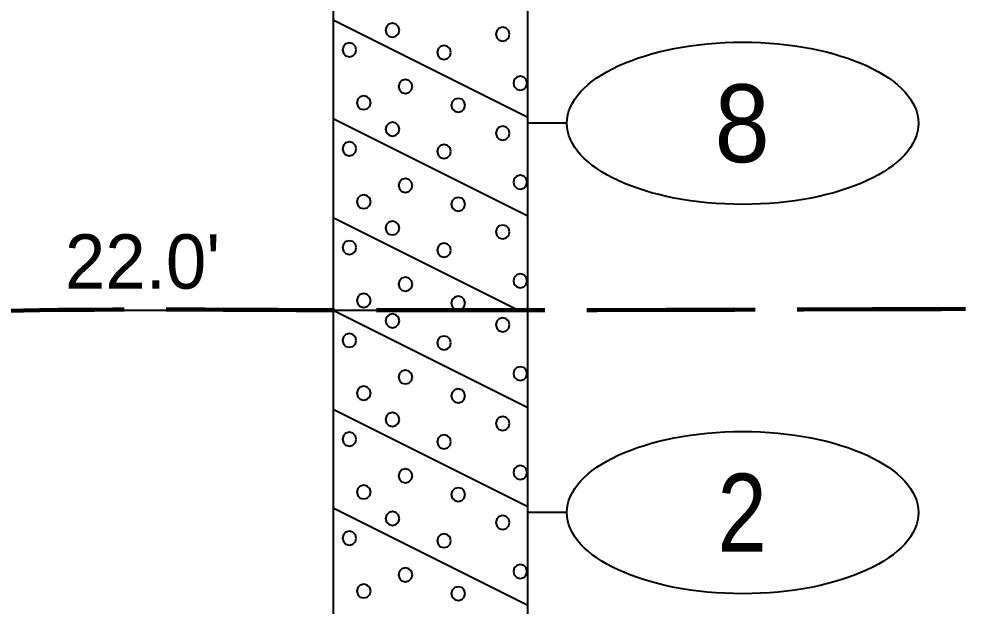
# Model space of a CAD drawing. Extents: x -76 to 974, y -1080 to -735.
# Drawn here: x 924.97 to 937.15, y -951.48 to -943.94 of the extents above; entities that cross this region are included whole.
import ezdxf
from ezdxf.enums import TextEntityAlignment as Align

# ---------------------------------------------------------------- set-up
doc = ezdxf.new("R2010")
doc.units = 0
doc.header["$LTSCALE"] = 0.36
doc.linetypes.add('LONG_DASHED', pattern=[7.5, 6, -1.5])
doc.layers.add('27', color=7, linetype='Continuous', lineweight=40)
doc.layers.add('28', color=7, linetype='LONG_DASHED', lineweight=60)

msp = doc.modelspace()

# ---------------------------------------------------------------- linework, layer by layer
at = {"layer": '27'}
for p, q in [((929.0077, -942.6789), (929.0077, -947.6789)), ((931.5077, -947.6789), (931.5077, -942.6789)), ((929.0077, -943.9489), (931.5077, -945.1989)), ((929.0077, -945.2189), (931.5077, -946.4689)), ((932.0077, -945.2789), (931.5077, -945.2789)), ((929.0077, -946.4889), (931.3877, -947.6789)), ((925.2403, -947.6789), (929.0077, -947.6789)), ((929.0077, -947.6789), (931.5077, -947.6789)), ((929.0077, -947.6789), (931.5077, -948.9289)), ((929.0077, -947.6789), (929.0077, -961.6789)), ((931.5077, -961.6789), (931.5077, -947.6789)), ((929.0077, -948.9489), (931.5077, -950.1989)), ((929.0077, -950.2189), (931.5077, -951.4689)), ((932.0077, -950.2789), (931.5077, -950.2789))]:
    msp.add_line(p, q, dxfattribs=at)
for points in [[(929.8583, -944.084), (929.8464, -944.0396), (929.8139, -944.0071), (929.7694, -943.9951), (929.725, -944.0071), (929.6924, -944.0396), (929.6805, -944.084), (929.6924, -944.1285), (929.725, -944.161), (929.7694, -944.1729), (929.8139, -944.161), (929.8464, -944.1285)], [(931.2732, -944.1349), (931.2613, -944.0904), (931.2288, -944.0579), (931.1843, -944.046), (931.1399, -944.0579), (931.1074, -944.0904), (931.0954, -944.1349), (931.1074, -944.1793), (931.1399, -944.2119), (931.1843, -944.2238), (931.2288, -944.2119), (931.2613, -944.1793)], [(929.3053, -944.3358), (929.2934, -944.2913), (929.2609, -944.2588), (929.2164, -944.2469), (929.172, -944.2588), (929.1394, -944.2913), (929.1275, -944.3358), (929.1394, -944.3802), (929.172, -944.4127), (929.2164, -944.4247), (929.2609, -944.4127), (929.2934, -944.3802)], [(930.5207, -944.3688), (930.5087, -944.3244), (930.4762, -944.2918), (930.4318, -944.2799), (930.3873, -944.2918), (930.3548, -944.3244), (930.3429, -944.3688), (930.3548, -944.4133), (930.3873, -944.4458), (930.4318, -944.4577), (930.4762, -944.4458), (930.5087, -944.4133)], [(931.4995, -944.7629), (931.4876, -944.7185), (931.4551, -944.6859), (931.4106, -944.674), (931.3662, -944.6859), (931.3336, -944.7185), (931.3217, -944.7629), (931.3336, -944.8074), (931.3662, -944.8399), (931.4106, -944.8518), (931.4551, -944.8399), (931.4876, -944.8074)], [(930.0249, -944.8061), (930.0129, -944.7617), (929.9804, -944.7291), (929.936, -944.7172), (929.8915, -944.7291), (929.859, -944.7617), (929.8471, -944.8061), (929.859, -944.8506), (929.8915, -944.8831), (929.936, -944.895), (929.9804, -944.8831), (930.0129, -944.8506)], [(929.4897, -945.0146), (929.4777, -944.9702), (929.4452, -944.9376), (929.4008, -944.9257), (929.3563, -944.9376), (929.3238, -944.9702), (929.3119, -945.0146), (929.3238, -945.0591), (929.3563, -945.0916), (929.4008, -945.1035), (929.4452, -945.0916), (929.4777, -945.0591)], [(930.7024, -945.0477), (930.6905, -945.0032), (930.658, -944.9707), (930.6135, -944.9588), (930.5691, -944.9707), (930.5366, -945.0032), (930.5246, -945.0477), (930.5366, -945.0921), (930.5691, -945.1247), (930.6135, -945.1366), (930.658, -945.1247), (930.6905, -945.0921)], [(929.8584, -945.3552), (929.8465, -945.3108), (929.814, -945.2783), (929.7695, -945.2663), (929.7251, -945.2783), (929.6925, -945.3108), (929.6806, -945.3552), (929.6925, -945.3997), (929.7251, -945.4322), (929.7695, -945.4441), (929.814, -945.4322), (929.8465, -945.3997)], [(931.2732, -945.4062), (931.2613, -945.3617), (931.2288, -945.3292), (931.1843, -945.3173), (931.1399, -945.3292), (931.1074, -945.3617), (931.0954, -945.4062), (931.1074, -945.4506), (931.1399, -945.4832), (931.1843, -945.4951), (931.2288, -945.4832), (931.2613, -945.4506)], [(929.3053, -945.607), (929.2934, -945.5626), (929.2609, -945.53), (929.2164, -945.5181), (929.172, -945.53), (929.1394, -945.5626), (929.1275, -945.607), (929.1394, -945.6515), (929.172, -945.684), (929.2164, -945.6959), (929.2609, -945.684), (929.2934, -945.6515)], [(930.5207, -945.6401), (930.5087, -945.5956), (930.4762, -945.5631), (930.4318, -945.5512), (930.3873, -945.5631), (930.3548, -945.5956), (930.3429, -945.6401), (930.3548, -945.6845), (930.3873, -945.7171), (930.4318, -945.729), (930.4762, -945.7171), (930.5087, -945.6845)], [(930.0249, -946.0774), (930.0129, -946.033), (929.9804, -946.0004), (929.936, -945.9885), (929.8915, -946.0004), (929.859, -946.033), (929.8471, -946.0774), (929.859, -946.1219), (929.8915, -946.1544), (929.936, -946.1663), (929.9804, -946.1544), (930.0129, -946.1219)], [(931.4995, -946.0342), (931.4876, -945.9897), (931.4551, -945.9572), (931.4106, -945.9453), (931.3662, -945.9572), (931.3336, -945.9897), (931.3217, -946.0342), (931.3336, -946.0786), (931.3662, -946.1112), (931.4106, -946.1231), (931.4551, -946.1112), (931.4876, -946.0786)], [(929.4897, -946.2859), (929.4777, -946.2414), (929.4452, -946.2089), (929.4008, -946.197), (929.3563, -946.2089), (929.3238, -946.2414), (929.3119, -946.2859), (929.3238, -946.3303), (929.3563, -946.3629), (929.4008, -946.3748), (929.4452, -946.3629), (929.4777, -946.3303)], [(930.7024, -946.3189), (930.6905, -946.2745), (930.658, -946.242), (930.6135, -946.23), (930.5691, -946.242), (930.5366, -946.2745), (930.5246, -946.3189), (930.5366, -946.3634), (930.5691, -946.3959), (930.6135, -946.4078), (930.658, -946.3959), (930.6905, -946.3634)], [(929.8583, -946.624), (929.8464, -946.5796), (929.8139, -946.5471), (929.7694, -946.5351), (929.725, -946.5471), (929.6924, -946.5796), (929.6805, -946.624), (929.6924, -946.6685), (929.725, -946.701), (929.7694, -946.7129), (929.8139, -946.701), (929.8464, -946.6685)], [(931.2732, -946.6749), (931.2613, -946.6304), (931.2288, -946.5979), (931.1843, -946.586), (931.1399, -946.5979), (931.1074, -946.6304), (931.0954, -946.6749), (931.1074, -946.7193), (931.1399, -946.7519), (931.1843, -946.7638), (931.2288, -946.7519), (931.2613, -946.7193)], [(929.3053, -946.8758), (929.2934, -946.8313), (929.2609, -946.7988), (929.2164, -946.7869), (929.172, -946.7988), (929.1394, -946.8313), (929.1275, -946.8758), (929.1394, -946.9202), (929.172, -946.9527), (929.2164, -946.9647), (929.2609, -946.9527), (929.2934, -946.9202)], [(930.5207, -946.9088), (930.5087, -946.8644), (930.4762, -946.8318), (930.4318, -946.8199), (930.3873, -946.8318), (930.3548, -946.8644), (930.3429, -946.9088), (930.3548, -946.9533), (930.3873, -946.9858), (930.4318, -946.9977), (930.4762, -946.9858), (930.5087, -946.9533)], [(931.4995, -947.3029), (931.4876, -947.2585), (931.4551, -947.2259), (931.4106, -947.214), (931.3662, -947.2259), (931.3336, -947.2585), (931.3217, -947.3029), (931.3336, -947.3474), (931.3662, -947.3799), (931.4106, -947.3918), (931.4551, -947.3799), (931.4876, -947.3474)], [(930.0249, -947.3461), (930.0129, -947.3017), (929.9804, -947.2691), (929.936, -947.2572), (929.8915, -947.2691), (929.859, -947.3017), (929.8471, -947.3461), (929.859, -947.3906), (929.8915, -947.4231), (929.936, -947.435), (929.9804, -947.4231), (930.0129, -947.3906)], [(929.4897, -947.5546), (929.4777, -947.5102), (929.4452, -947.4776), (929.4008, -947.4657), (929.3563, -947.4776), (929.3238, -947.5102), (929.3119, -947.5546), (929.3238, -947.5991), (929.3563, -947.6316), (929.4008, -947.6435), (929.4452, -947.6316), (929.4777, -947.5991)], [(930.7024, -947.5877), (930.6905, -947.5432), (930.658, -947.5107), (930.6135, -947.4988), (930.5691, -947.5107), (930.5366, -947.5432), (930.5246, -947.5877), (930.5366, -947.6321), (930.5691, -947.6647), (930.6135, -947.6766), (930.658, -947.6647), (930.6905, -947.6321)], [(929.8584, -947.8152), (929.8465, -947.7708), (929.814, -947.7383), (929.7695, -947.7263), (929.7251, -947.7383), (929.6925, -947.7708), (929.6806, -947.8152), (929.6925, -947.8597), (929.7251, -947.8922), (929.7695, -947.9041), (929.814, -947.8922), (929.8465, -947.8597)], [(931.2732, -947.8662), (931.2613, -947.8217), (931.2288, -947.7892), (931.1843, -947.7773), (931.1399, -947.7892), (931.1074, -947.8217), (931.0954, -947.8662), (931.1074, -947.9106), (931.1399, -947.9432), (931.1843, -947.9551), (931.2288, -947.9432), (931.2613, -947.9106)], [(929.3053, -948.067), (929.2934, -948.0226), (929.2609, -947.99), (929.2164, -947.9781), (929.172, -947.99), (929.1394, -948.0226), (929.1275, -948.067), (929.1394, -948.1115), (929.172, -948.144), (929.2164, -948.1559), (929.2609, -948.144), (929.2934, -948.1115)], [(930.5207, -948.1001), (930.5087, -948.0556), (930.4762, -948.0231), (930.4318, -948.0112), (930.3873, -948.0231), (930.3548, -948.0556), (930.3429, -948.1001), (930.3548, -948.1445), (930.3873, -948.1771), (930.4318, -948.189), (930.4762, -948.1771), (930.5087, -948.1445)], [(931.4995, -948.4942), (931.4876, -948.4497), (931.4551, -948.4172), (931.4106, -948.4053), (931.3662, -948.4172), (931.3336, -948.4497), (931.3217, -948.4942), (931.3336, -948.5386), (931.3662, -948.5712), (931.4106, -948.5831), (931.4551, -948.5712), (931.4876, -948.5386)], [(930.0249, -948.5374), (930.0129, -948.493), (929.9804, -948.4604), (929.936, -948.4485), (929.8915, -948.4604), (929.859, -948.493), (929.8471, -948.5374), (929.859, -948.5819), (929.8915, -948.6144), (929.936, -948.6263), (929.9804, -948.6144), (930.0129, -948.5819)], [(929.4897, -948.7459), (929.4777, -948.7014), (929.4452, -948.6689), (929.4008, -948.657), (929.3563, -948.6689), (929.3238, -948.7014), (929.3119, -948.7459), (929.3238, -948.7903), (929.3563, -948.8229), (929.4008, -948.8348), (929.4452, -948.8229), (929.4777, -948.7903)], [(930.7024, -948.7789), (930.6905, -948.7345), (930.658, -948.702), (930.6135, -948.69), (930.5691, -948.702), (930.5366, -948.7345), (930.5246, -948.7789), (930.5366, -948.8234), (930.5691, -948.8559), (930.6135, -948.8678), (930.658, -948.8559), (930.6905, -948.8234)], [(929.8583, -949.084), (929.8464, -949.0396), (929.8139, -949.0071), (929.7694, -948.9951), (929.725, -949.0071), (929.6924, -949.0396), (929.6805, -949.084), (929.6924, -949.1285), (929.725, -949.161), (929.7694, -949.1729), (929.8139, -949.161), (929.8464, -949.1285)], [(931.2732, -949.1349), (931.2613, -949.0904), (931.2288, -949.0579), (931.1843, -949.046), (931.1399, -949.0579), (931.1074, -949.0904), (931.0954, -949.1349), (931.1074, -949.1793), (931.1399, -949.2119), (931.1843, -949.2238), (931.2288, -949.2119), (931.2613, -949.1793)], [(929.3053, -949.3358), (929.2934, -949.2913), (929.2609, -949.2588), (929.2164, -949.2469), (929.172, -949.2588), (929.1394, -949.2913), (929.1275, -949.3358), (929.1394, -949.3802), (929.172, -949.4127), (929.2164, -949.4247), (929.2609, -949.4127), (929.2934, -949.3802)], [(930.5207, -949.3688), (930.5087, -949.3244), (930.4762, -949.2918), (930.4318, -949.2799), (930.3873, -949.2918), (930.3548, -949.3244), (930.3429, -949.3688), (930.3548, -949.4133), (930.3873, -949.4458), (930.4318, -949.4577), (930.4762, -949.4458), (930.5087, -949.4133)], [(930.0249, -949.8061), (930.0129, -949.7617), (929.9804, -949.7291), (929.936, -949.7172), (929.8915, -949.7291), (929.859, -949.7617), (929.8471, -949.8061), (929.859, -949.8506), (929.8915, -949.8831), (929.936, -949.895), (929.9804, -949.8831), (930.0129, -949.8506)], [(931.4995, -949.7629), (931.4876, -949.7185), (931.4551, -949.6859), (931.4106, -949.674), (931.3662, -949.6859), (931.3336, -949.7185), (931.3217, -949.7629), (931.3336, -949.8074), (931.3662, -949.8399), (931.4106, -949.8518), (931.4551, -949.8399), (931.4876, -949.8074)], [(929.4897, -950.0146), (929.4777, -949.9702), (929.4452, -949.9376), (929.4008, -949.9257), (929.3563, -949.9376), (929.3238, -949.9702), (929.3119, -950.0146), (929.3238, -950.0591), (929.3563, -950.0916), (929.4008, -950.1035), (929.4452, -950.0916), (929.4777, -950.0591)], [(930.7024, -950.0477), (930.6905, -950.0032), (930.658, -949.9707), (930.6135, -949.9588), (930.5691, -949.9707), (930.5366, -950.0032), (930.5246, -950.0477), (930.5366, -950.0921), (930.5691, -950.1247), (930.6135, -950.1366), (930.658, -950.1247), (930.6905, -950.0921)], [(929.8584, -950.3552), (929.8465, -950.3108), (929.814, -950.2783), (929.7695, -950.2663), (929.7251, -950.2783), (929.6925, -950.3108), (929.6806, -950.3552), (929.6925, -950.3997), (929.7251, -950.4322), (929.7695, -950.4441), (929.814, -950.4322), (929.8465, -950.3997)], [(931.2732, -950.4062), (931.2613, -950.3617), (931.2288, -950.3292), (931.1843, -950.3173), (931.1399, -950.3292), (931.1074, -950.3617), (931.0954, -950.4062), (931.1074, -950.4506), (931.1399, -950.4832), (931.1843, -950.4951), (931.2288, -950.4832), (931.2613, -950.4506)], [(929.3053, -950.607), (929.2934, -950.5626), (929.2609, -950.53), (929.2164, -950.5181), (929.172, -950.53), (929.1394, -950.5626), (929.1275, -950.607), (929.1394, -950.6515), (929.172, -950.684), (929.2164, -950.6959), (929.2609, -950.684), (929.2934, -950.6515)], [(930.5207, -950.6401), (930.5087, -950.5956), (930.4762, -950.5631), (930.4318, -950.5512), (930.3873, -950.5631), (930.3548, -950.5956), (930.3429, -950.6401), (930.3548, -950.6845), (930.3873, -950.7171), (930.4318, -950.729), (930.4762, -950.7171), (930.5087, -950.6845)], [(930.0249, -951.0774), (930.0129, -951.033), (929.9804, -951.0004), (929.936, -950.9885), (929.8915, -951.0004), (929.859, -951.033), (929.8471, -951.0774), (929.859, -951.1219), (929.8915, -951.1544), (929.936, -951.1663), (929.9804, -951.1544), (930.0129, -951.1219)], [(931.4995, -951.0342), (931.4876, -950.9897), (931.4551, -950.9572), (931.4106, -950.9453), (931.3662, -950.9572), (931.3336, -950.9897), (931.3217, -951.0342), (931.3336, -951.0786), (931.3662, -951.1112), (931.4106, -951.1231), (931.4551, -951.1112), (931.4876, -951.0786)], [(929.4897, -951.2859), (929.4777, -951.2414), (929.4452, -951.2089), (929.4008, -951.197), (929.3563, -951.2089), (929.3238, -951.2414), (929.3119, -951.2859), (929.3238, -951.3303), (929.3563, -951.3629), (929.4008, -951.3748), (929.4452, -951.3629), (929.4777, -951.3303)], [(930.7024, -951.3189), (930.6905, -951.2745), (930.658, -951.242), (930.6135, -951.23), (930.5691, -951.242), (930.5366, -951.2745), (930.5246, -951.3189), (930.5366, -951.3634), (930.5691, -951.3959), (930.6135, -951.4078), (930.658, -951.3959), (930.6905, -951.3634)]]:
    msp.add_lwpolyline(points, close=True, dxfattribs=at)
for centre in [(934.2651, -945.2789), (934.2651, -950.2789)]:
    msp.add_ellipse(centre, major_axis=(2.2574, 0), ratio=0.461538, dxfattribs=at)
at = {"layer": '28', "lineweight": 100}
msp.add_spline([(881.0366, -949.7662), (891.7402, -949.4789), (895.5077, -949.4789), (898.0077, -949.4789), (925.2403, -947.6789), (929.0077, -947.6789), (931.5077, -947.6789), (945.6709, -947.6279)], degree=3, dxfattribs=at)

# ---------------------------------------------------------------- texts
at = {"layer": '27'}
for s, width, p in [('8', 0.95, (934.258, -945.7788)), ('2', 0.85, (934.258, -950.7788))]:
    msp.add_text(s, height=1, dxfattribs=dict(at, width=width)).set_placement(p, align=Align.CENTER)
msp.add_text("22.0'", height=0.6976, dxfattribs=at).set_placement((925.5643, -947.4025))

doc.saveas('drawing.dxf')
